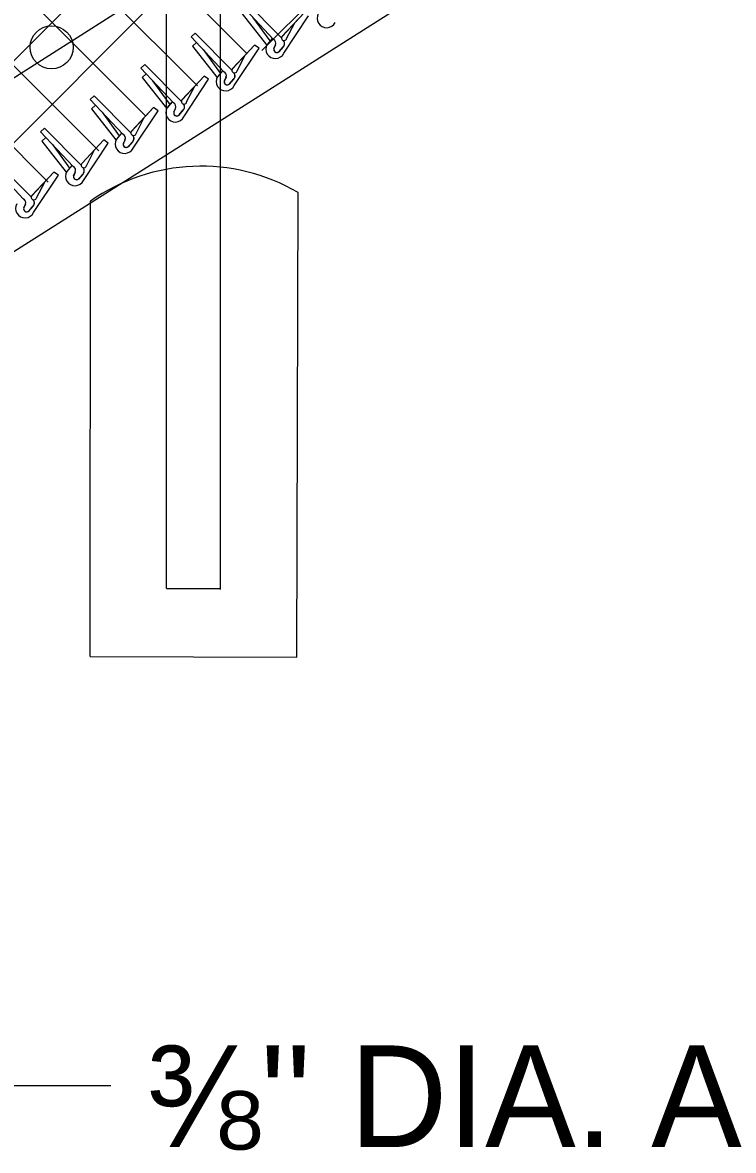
# Model space of a CAD drawing. Extents: x 0 to 2.85, y -0.1 to 1.83.
# Drawn here: x 1.6281 to 1.6981, y 1.2709 to 1.3819 of the extents above; entities that cross this region are included whole.
import ezdxf

# ---------------------------------------------------------------- set-up
doc = ezdxf.new("R2010")
doc.units = 0
for name, color, linetype in [('CT_Dimensions', 7, 'Continuous'), ('sb_Chainlink Fence', 7, 'Continuous'), ('sb_Earth', 7, 'Continuous'), ('sb_Existing Concrete', 7, 'Continuous'), ('sb_Existing Structural Steel', 7, 'Continuous')]:
    doc.layers.add(name, color=color, linetype=linetype)

msp = doc.modelspace()

# ---------------------------------------------------------------- linework, layer by layer
at = {"layer": 'CT_Dimensions'}
msp.add_line((1.6239928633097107, 1.277272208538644), (1.636800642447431, 1.277272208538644), dxfattribs=at)
at = {"layer": 'sb_Chainlink Fence'}
for p, q in [((1.5753727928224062, 1.4536758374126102), (1.6501185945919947, 1.3789300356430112)), ((1.5706225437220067, 1.4503650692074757), (1.6453171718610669, 1.3756704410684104)), ((1.565712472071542, 1.4472141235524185), (1.6402420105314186, 1.3726845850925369)), ((1.560918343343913, 1.4439472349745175), (1.6355958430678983, 1.3692697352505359)), ((1.5597509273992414, 1.4370828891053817), (1.6306002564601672, 1.3662026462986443)), ((1.6059150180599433, 1.3568363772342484), (1.6693615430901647, 1.4202829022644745)), ((1.651649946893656, 1.3791359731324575), (1.6886284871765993, 1.4161145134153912)), ((1.6174315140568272, 1.3602918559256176), (1.6649561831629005, 1.4078165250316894)), ((1.6528020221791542, 1.3802459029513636), (1.6495801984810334, 1.3836759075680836)), ((1.6535998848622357, 1.38038756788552), (1.6499763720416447, 1.3840341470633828)), ((1.6497135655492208, 1.3827497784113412), (1.652123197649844, 1.3797125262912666)), ((1.6507522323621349, 1.3824166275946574), (1.652446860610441, 1.3801048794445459)), ((1.655817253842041, 1.3828721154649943), (1.6536449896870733, 1.3805370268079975)), ((1.655817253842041, 1.3828721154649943), (1.653658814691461, 1.380550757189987)), ((1.6538225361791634, 1.3788806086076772), (1.6562628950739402, 1.3825669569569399)), ((1.6541014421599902, 1.3803358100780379), (1.654914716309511, 1.3818865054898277)), ((1.6446973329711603, 1.380491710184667), (1.6450935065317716, 1.3808499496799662)), ((1.647919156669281, 1.377061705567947), (1.6446973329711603, 1.380491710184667)), ((1.6487170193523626, 1.3772033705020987), (1.6450935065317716, 1.3808499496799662)), ((1.6526604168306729, 1.3803326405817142), (1.6521686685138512, 1.3797538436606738)), ((1.6526669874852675, 1.3803415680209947), (1.6521711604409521, 1.379755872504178)), ((1.6448307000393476, 1.3795655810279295), (1.6452268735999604, 1.379923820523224)), ((1.6448307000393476, 1.3795655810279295), (1.6472403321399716, 1.3765283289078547)), ((1.6458693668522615, 1.3792324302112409), (1.6475639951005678, 1.3769206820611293)), ((1.6509343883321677, 1.3796879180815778), (1.6487621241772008, 1.377352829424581)), ((1.6509343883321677, 1.3796879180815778), (1.6487759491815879, 1.3773665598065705)), ((1.6489396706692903, 1.375696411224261), (1.651380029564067, 1.3793827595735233)), ((1.651380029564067, 1.3793827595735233), (1.6509343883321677, 1.3796879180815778)), ((1.6521346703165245, 1.3796878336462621), (1.652103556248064, 1.3796150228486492)), ((1.6521711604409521, 1.379755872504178), (1.6521346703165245, 1.3796878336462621)), ((1.6528493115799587, 1.3793521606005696), (1.6530132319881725, 1.379706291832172)), ((1.6530126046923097, 1.3796937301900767), (1.6528496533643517, 1.37936019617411)), ((1.6537756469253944, 1.3795494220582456), (1.6533299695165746, 1.3790228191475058)), ((1.6533711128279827, 1.3790660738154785), (1.6537756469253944, 1.3795494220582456)), ((1.6492185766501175, 1.3771516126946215), (1.6500318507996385, 1.3787023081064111)), ((1.6397280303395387, 1.3774217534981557), (1.6401242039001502, 1.3777799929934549)), ((1.6429498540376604, 1.3739917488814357), (1.6397280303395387, 1.3774217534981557)), ((1.639861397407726, 1.3764956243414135), (1.640257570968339, 1.3768538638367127)), ((1.643747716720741, 1.374133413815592), (1.6401242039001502, 1.3777799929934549)), ((1.6477775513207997, 1.3771484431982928), (1.6472858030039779, 1.3765696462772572)), ((1.6477841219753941, 1.3771573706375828), (1.647288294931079, 1.3765716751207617)), ((1.639861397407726, 1.3764956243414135), (1.6422710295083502, 1.3734583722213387)), ((1.6409000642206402, 1.3761624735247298), (1.6425946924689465, 1.3738507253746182)), ((1.6459650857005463, 1.3766179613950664), (1.6437928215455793, 1.374282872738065)), ((1.6459650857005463, 1.3766179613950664), (1.6438066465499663, 1.3742966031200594)), ((1.6439703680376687, 1.3726264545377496), (1.6464107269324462, 1.376312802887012)), ((1.6464107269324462, 1.376312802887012), (1.6459650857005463, 1.3766179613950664)), ((1.6472518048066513, 1.3765036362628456), (1.6472206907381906, 1.3764308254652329)), ((1.647288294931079, 1.3765716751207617), (1.6472518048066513, 1.3765036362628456)), ((1.6479664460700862, 1.376167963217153), (1.6481303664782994, 1.3765220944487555)), ((1.6481297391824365, 1.3765095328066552), (1.6479667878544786, 1.3761759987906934)), ((1.6488927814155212, 1.376365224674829), (1.6484471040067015, 1.3758386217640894)), ((1.6484882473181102, 1.3758818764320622), (1.6488927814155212, 1.376365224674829)), ((1.6347505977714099, 1.3743317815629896), (1.6351467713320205, 1.3746900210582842)), ((1.6387702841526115, 1.3710434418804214), (1.6351467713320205, 1.3746900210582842)), ((1.6442492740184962, 1.3740816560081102), (1.6450625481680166, 1.3756323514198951)), ((1.6379724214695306, 1.37090177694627), (1.6347505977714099, 1.3743317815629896)), ((1.6348839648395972, 1.3734056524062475), (1.6352801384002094, 1.373763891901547)), ((1.6409876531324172, 1.3735279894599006), (1.6388153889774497, 1.3711929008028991)), ((1.6409876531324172, 1.3735279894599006), (1.6388292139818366, 1.3712066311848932)), ((1.6414332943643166, 1.3732228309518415), (1.6409876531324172, 1.3735279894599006)), ((1.6422825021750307, 1.3734336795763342), (1.6422513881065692, 1.3733608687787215)), ((1.6423189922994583, 1.3735017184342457), (1.6422825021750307, 1.3734336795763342)), ((1.6428082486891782, 1.3740784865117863), (1.6423165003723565, 1.373499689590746)), ((1.6428148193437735, 1.3740874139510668), (1.6423189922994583, 1.3735017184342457)), ((1.642997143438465, 1.3730980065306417), (1.6431610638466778, 1.3734521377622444)), ((1.643160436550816, 1.3734395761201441), (1.6429974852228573, 1.373106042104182)), ((1.6348839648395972, 1.3734056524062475), (1.6372935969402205, 1.370368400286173)), ((1.6359226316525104, 1.3730725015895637), (1.6376172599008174, 1.3707607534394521)), ((1.6389929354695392, 1.3695364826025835), (1.6414332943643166, 1.3732228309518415)), ((1.6392718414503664, 1.3709916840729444), (1.6400851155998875, 1.3725423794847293)), ((1.6439234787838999, 1.373295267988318), (1.6434778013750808, 1.372768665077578)), ((1.6435189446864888, 1.3728119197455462), (1.6439234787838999, 1.373295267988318)), ((1.6298569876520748, 1.3711514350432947), (1.6302531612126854, 1.3715096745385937)), ((1.6338766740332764, 1.367863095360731), (1.6302531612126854, 1.3715096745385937)), ((1.6330788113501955, 1.3677214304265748), (1.6298569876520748, 1.3711514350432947)), ((1.629990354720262, 1.370225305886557), (1.6303865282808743, 1.3705835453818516)), ((1.629990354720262, 1.370225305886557), (1.6323999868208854, 1.3671880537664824)), ((1.6360940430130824, 1.3703476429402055), (1.6339217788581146, 1.3680125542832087)), ((1.6360940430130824, 1.3703476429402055), (1.6339356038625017, 1.3680262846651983)), ((1.6365396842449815, 1.370042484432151), (1.6360940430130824, 1.3703476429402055)), ((1.637305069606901, 1.3703437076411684), (1.6372739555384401, 1.3702708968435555)), ((1.6373415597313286, 1.3704117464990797), (1.637305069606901, 1.3703437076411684)), ((1.6378308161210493, 1.3709885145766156), (1.6373390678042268, 1.37040971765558)), ((1.6378373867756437, 1.370997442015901), (1.6373415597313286, 1.3704117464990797)), ((1.6380197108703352, 1.370008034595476), (1.638183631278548, 1.3703621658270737)), ((1.6381830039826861, 1.370349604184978), (1.6380200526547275, 1.3700160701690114)), ((1.6389460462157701, 1.3702052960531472), (1.638500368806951, 1.3696786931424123)), ((1.638541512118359, 1.3697219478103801), (1.6389460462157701, 1.3702052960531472)), ((1.6310290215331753, 1.3698921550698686), (1.6327236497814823, 1.367580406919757)), ((1.634099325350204, 1.3663561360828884), (1.6365396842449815, 1.370042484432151)), ((1.6343782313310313, 1.367811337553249), (1.6351915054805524, 1.3693620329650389)), ((1.6281594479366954, 1.3645599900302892), (1.6249376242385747, 1.3679899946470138)), ((1.6289573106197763, 1.3647016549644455), (1.625333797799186, 1.368348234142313)), ((1.631174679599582, 1.3671862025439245), (1.6290024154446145, 1.364851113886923)), ((1.631174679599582, 1.3671862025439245), (1.6290162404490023, 1.3648648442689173)), ((1.629179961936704, 1.3631946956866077), (1.6316203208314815, 1.36688104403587)), ((1.6316203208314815, 1.36688104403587), (1.631174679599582, 1.3671862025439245)), ((1.6324114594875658, 1.367163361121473), (1.632380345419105, 1.3670905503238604)), ((1.6324479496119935, 1.3672313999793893), (1.6324114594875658, 1.367163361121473)), ((1.6329372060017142, 1.3678081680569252), (1.6324454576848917, 1.3672293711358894)), ((1.6329437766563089, 1.3678170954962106), (1.6324479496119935, 1.3672313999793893)), ((1.633126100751, 1.3668276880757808), (1.633290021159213, 1.3671818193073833)), ((1.633289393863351, 1.367169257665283), (1.6331264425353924, 1.366835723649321)), ((1.634052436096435, 1.3670249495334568), (1.633606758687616, 1.366498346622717)), ((1.633647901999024, 1.3665416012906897), (1.634052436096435, 1.3670249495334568)), ((1.6294588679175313, 1.3646498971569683), (1.6302721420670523, 1.3662005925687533)), ((1.6282067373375, 1.3636662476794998), (1.6283706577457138, 1.3640203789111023)), ((1.628370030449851, 1.364007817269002), (1.6282070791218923, 1.3636742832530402)), ((1.6291330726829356, 1.3638635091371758), (1.6286873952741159, 1.3633369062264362)), ((1.628728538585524, 1.363380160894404), (1.6291330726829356, 1.3638635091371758))]:
    msp.add_line(p, q, dxfattribs=at)
for centre, radius, start, end in [((1.6580350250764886, 1.3823246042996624), 0.0009354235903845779, 150.71281129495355, 333.6194641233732), ((1.6526256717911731, 1.379866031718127), 0.0004188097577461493, 336.42296563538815, 65.09751420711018), ((1.6538495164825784, 1.3803801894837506), 0.0002558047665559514, 138.96114269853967, 350.00923971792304), ((1.6535059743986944, 1.3798325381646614), 0.00039099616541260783, 313.60686611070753, 52.174038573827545), ((1.6535164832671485, 1.3798329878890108), 0.00038439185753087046, 320.1413408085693, 52.94493342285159), ((1.652984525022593, 1.3792962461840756), 0.0009354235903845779, 150.71281129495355, 333.6194641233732), ((1.6531374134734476, 1.3792592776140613), 0.0003049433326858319, 160.6740382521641, 309.1570792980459), ((1.6531385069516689, 1.3792607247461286), 0.0003033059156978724, 162.454436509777, 320.07648952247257), ((1.6477428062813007, 1.3766818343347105), 0.0004188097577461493, 336.42296563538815, 65.09751420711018), ((1.648966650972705, 1.3771959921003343), 0.0002558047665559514, 138.96114269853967, 350.00923971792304), ((1.648623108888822, 1.3766483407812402), 0.00039099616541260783, 313.60686611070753, 52.174038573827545), ((1.6486336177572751, 1.3766487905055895), 0.00038439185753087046, 320.1413408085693, 52.94493342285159), ((1.6481016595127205, 1.376112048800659), 0.0009354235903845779, 150.71281129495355, 333.6194641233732), ((1.6482545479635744, 1.3760750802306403), 0.0003049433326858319, 160.6740382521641, 309.1570792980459), ((1.6482556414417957, 1.376076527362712), 0.0003033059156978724, 162.454436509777, 320.07648952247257), ((1.6431323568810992, 1.373042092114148), 0.0009354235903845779, 150.71281129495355, 333.6194641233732), ((1.6427735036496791, 1.3736118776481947), 0.0004188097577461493, 336.42296563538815, 65.09751420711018), ((1.6439973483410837, 1.374126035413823), 0.0002558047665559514, 138.96114269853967, 350.00923971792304), ((1.6436538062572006, 1.3735783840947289), 0.00039099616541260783, 313.60686611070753, 52.174038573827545), ((1.6436643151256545, 1.3735788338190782), 0.00038439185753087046, 320.1413408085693, 52.94493342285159), ((1.6432852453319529, 1.373005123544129), 0.0003049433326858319, 160.6740382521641, 309.1570792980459), ((1.6432863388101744, 1.3730065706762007), 0.0003033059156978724, 162.454436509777, 320.07648952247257), ((1.639019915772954, 1.3710360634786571), 0.0002558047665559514, 138.96114269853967, 350.00923971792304), ((1.6381549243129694, 1.369952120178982), 0.0009354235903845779, 150.71281129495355, 333.6194641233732), ((1.6377960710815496, 1.3705219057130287), 0.0004188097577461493, 336.42296563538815, 65.09751420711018), ((1.6386763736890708, 1.370488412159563), 0.00039099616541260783, 313.60686611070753, 52.174038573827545), ((1.6386868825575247, 1.3704888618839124), 0.00038439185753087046, 320.1413408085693, 52.94493342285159), ((1.638307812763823, 1.3699151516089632), 0.0003049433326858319, 160.6740382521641, 309.1570792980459), ((1.6383089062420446, 1.3699165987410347), 0.0003033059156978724, 162.454436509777, 320.07648952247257), ((1.6341263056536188, 1.3678557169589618), 0.0002558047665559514, 138.96114269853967, 350.00923971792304), ((1.6332613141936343, 1.3667717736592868), 0.0009354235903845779, 150.71281129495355, 333.6194641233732), ((1.6329024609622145, 1.3673415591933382), 0.0004188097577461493, 336.42296563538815, 65.09751420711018), ((1.633414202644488, 1.366734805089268), 0.0003049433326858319, 160.6740382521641, 309.1570792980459), ((1.6334152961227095, 1.3667362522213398), 0.0003033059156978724, 162.454436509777, 320.07648952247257), ((1.6337827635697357, 1.3673080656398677), 0.00039099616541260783, 313.60686611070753, 52.174038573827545), ((1.6337932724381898, 1.367308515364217), 0.00038439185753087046, 320.1413408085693, 52.94493342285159), ((1.6279830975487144, 1.3641801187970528), 0.0004188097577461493, 336.42296563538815, 65.09751420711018), ((1.6292069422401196, 1.3646942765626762), 0.0002558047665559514, 138.96114269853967, 350.00923971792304), ((1.6283419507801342, 1.3636103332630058), 0.0009354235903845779, 150.71281129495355, 333.6194641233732), ((1.6284948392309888, 1.363573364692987), 0.0003049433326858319, 160.6740382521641, 309.1570792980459), ((1.6284959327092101, 1.3635748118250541), 0.0003033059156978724, 162.454436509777, 320.07648952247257), ((1.6288634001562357, 1.364146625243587), 0.00039099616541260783, 313.60686611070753, 52.174038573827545), ((1.6288739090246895, 1.3641470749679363), 0.00038439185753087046, 320.1413408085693, 52.94493342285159)]:
    msp.add_arc(centre, radius, start, end, dxfattribs=at)
at = {"layer": 'sb_Earth'}
msp.add_line((1.5044215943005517, 1.2815901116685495), (1.7823218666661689, 1.4576319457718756), dxfattribs=at)
at = {"layer": 'sb_Existing Concrete'}
for p, q in [((1.6551158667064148, 1.3194446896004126), (1.6552200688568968, 1.3651751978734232)), ((1.6347625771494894, 1.3195060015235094), (1.6347779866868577, 1.364323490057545)), ((1.6347625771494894, 1.3195060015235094), (1.6551158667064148, 1.3194446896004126))]:
    msp.add_line(p, q, dxfattribs=at)
msp.add_arc((1.645662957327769, 1.3488141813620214), 0.018947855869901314, 59.70912364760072, 125.06250919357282, dxfattribs=at)
at = {"layer": 'sb_Existing Structural Steel'}
for p, q in [((1.5021906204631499, 1.296704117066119), (1.7742550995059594, 1.4702761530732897)), ((1.6476014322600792, 1.3774700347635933), (1.6476014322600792, 1.3968228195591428)), ((1.6422666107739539, 1.3740438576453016), (1.6422666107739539, 1.3924429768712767)), ((1.6475897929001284, 1.3261052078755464), (1.6476014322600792, 1.3774700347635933)), ((1.642255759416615, 1.3261763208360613), (1.6422666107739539, 1.3740438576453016)), ((1.642255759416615, 1.3261763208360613), (1.6475691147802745, 1.3261763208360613))]:
    msp.add_line(p, q, dxfattribs=at)
msp.add_circle((1.630953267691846, 1.3794654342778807), 0.0021204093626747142, dxfattribs=at)

# ---------------------------------------------------------------- texts
at = {"layer": 'CT_Dimensions'}
msp.add_text("⅜'' DIA. ADJUSTABLE TRUSS ROD", height=0.01, dxfattribs=at).set_placement((1.6403064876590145, 1.2712133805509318))

doc.saveas('drawing.dxf')
